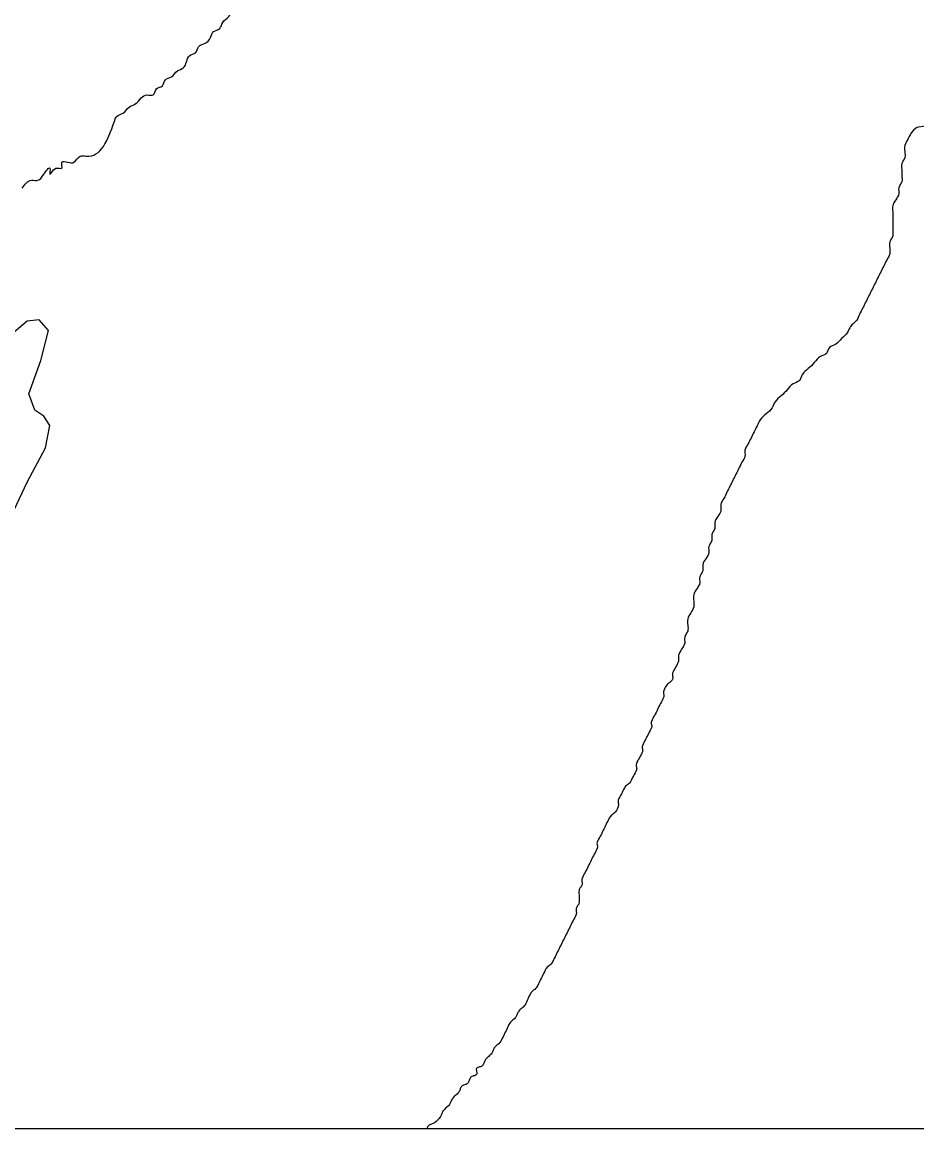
# Model space of a CAD drawing. Extents: x 813775 to 1157140, y 1757555 to 1979907.
# Drawn here: x 1038220 to 1039048, y 1798155 to 1799179 of the extents above; entities that cross this region are included whole.
import ezdxf

# ---------------------------------------------------------------- set-up
doc = ezdxf.new("R2010")
doc.units = 0
doc.layers.add('Level 9', color=7, linetype='Continuous')
doc.layers.add('R_Draft', color=7, linetype='Continuous')

msp = doc.modelspace()

# ---------------------------------------------------------------- linework, layer by layer
at = {"layer": 'Level 9'}
for points in [[(1039312.997218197, 1798562.3781952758), (1039287.8912030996, 1798648.067194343), (1039287.8912030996, 1798687.1398770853), (1039290.6807603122, 1798748.5398070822), (1039304.6285464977, 1798809.93973714), (1039301.8389892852, 1798837.848796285), (1039259.9956307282, 1798860.1760435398), (1039220.9418294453, 1798879.7123849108), (1039204.2044860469, 1798913.2032558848), (1039165.1506847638, 1798955.0668445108), (1039140.0446696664, 1799010.88496274), (1039112.1490972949, 1799052.748551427), (1039078.6744104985, 1799086.23942234), (1039047.9892809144, 1799081.486694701)], [(1038066.3013263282, 1798453.245834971), (1038119.0251270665, 1798518.8311304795), (1038165.0521305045, 1798626.2793805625), (1038225.026710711, 1798753.2636761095), (1038241.7638028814, 1798784.8082260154), (1038245.9480759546, 1798805.7397033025), (1038240.3690452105, 1798814.112294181), (1038232.0004991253, 1798819.6940214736), (1038226.4214684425, 1798835.043771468), (1038237.5795298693, 1798865.743271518), (1038244.5533182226, 1798893.6519079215), (1038236.1847721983, 1798903.4199306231), (1038225.026710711, 1798902.0244987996), (1038206.8948609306, 1798886.6747488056), (1038173.4206765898, 1798839.2300669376), (1038144.1307653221, 1798808.530566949), (1038092.5247312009, 1798755.5041577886), (1038053.4715161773, 1798702.477748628)]]:
    msp.add_lwpolyline(points, dxfattribs=at)
for points in [[(1038305.4054662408, 1799086.3695197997), (1038308.1950167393, 1799091.9513158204), (1038313.7741178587, 1799094.7422137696), (1038319.353218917, 1799100.3240097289), (1038324.9323199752, 1799103.114907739), (1038330.5114210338, 1799108.6967036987), (1038336.090522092, 1799111.4876017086), (1038341.6696231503, 1799111.4876017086), (1038344.4591737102, 1799117.0693976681), (1038350.0382747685, 1799119.8602956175), (1038352.827825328, 1799125.442091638), (1038358.4069263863, 1799128.232989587), (1038363.986027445, 1799133.8147855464), (1038369.5651285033, 1799136.6056835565), (1038372.3546790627, 1799142.1874795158), (1038375.1442296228, 1799147.7692754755), (1038380.723330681, 1799150.5601734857), (1038383.5128811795, 1799156.141969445), (1038389.0919822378, 1799158.932867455), (1038394.6710833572, 1799164.5146634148), (1038397.460633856, 1799170.096459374), (1038403.0397349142, 1799172.8873573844), (1038405.8292854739, 1799178.4691533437), (1038411.4083865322, 1799184.050949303), (1038414.1979370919, 1799189.6327452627), (1038416.9874875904, 1799195.214541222), (1038422.56658871, 1799198.005439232), (1038425.3561392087, 1799203.5872351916), (1038428.1456897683, 1799209.1690311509), (1038430.935240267, 1799214.7508271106), (1038436.5143413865, 1799217.5417251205), (1038439.303891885, 1799223.1235210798), (1038442.0934424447, 1799228.7053170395), (1038447.672543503, 1799234.2871129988), (1038450.4620940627, 1799239.868909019), (1038453.2516445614, 1799245.4507049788), (1038456.0411951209, 1799251.032500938), (1038456.0411951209, 1799256.6142968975), (1038458.8307456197, 1799262.1960928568), (1038461.6202961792, 1799267.777888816), (1038464.4098466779, 1799273.3596848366), (1038464.4098466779, 1799278.941480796), (1038464.4098466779, 1799284.5232767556), (1038467.1993972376, 1799290.1050727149), (1038469.9889477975, 1799295.6868686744), (1038472.7784982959, 1799301.2686646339), (1038475.5680488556, 1799306.8504606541), (1038478.3575993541, 1799312.4322566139), (1038483.9367004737, 1799315.2231545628), (1038486.7262509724, 1799320.804950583), (1038492.3053520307, 1799323.5958485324), (1038495.0949025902, 1799329.1776444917), (1038500.6740036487, 1799331.968542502), (1038503.4635542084, 1799337.5503384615), (1038509.0426552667, 1799340.3412364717), (1038514.6217563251, 1799345.923032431), (1038520.2008573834, 1799348.71393038), (1038522.9904079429, 1799354.2957264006), (1038528.5695090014, 1799357.08662435), (1038534.1486100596, 1799359.87752236), (1038539.727711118, 1799365.4593183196), (1038545.3068122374, 1799368.25021633), (1038550.8859132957, 1799371.0411142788), (1038556.4650143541, 1799373.832012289), (1038559.2545649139, 1799379.4138082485), (1038564.8336659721, 1799379.4138082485), (1038570.4127670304, 1799382.2047061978), (1038573.2023175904, 1799387.786502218), (1038578.7814186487, 1799390.5774001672), (1038584.3605197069, 1799393.3682981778), (1038587.1500702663, 1799398.9500941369), (1038592.7291713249, 1799401.7409921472), (1038595.5187218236, 1799407.3227881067), (1038601.0978228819, 1799410.1136860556), (1038603.8873734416, 1799415.6954820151), (1038609.4664744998, 1799421.2772780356), (1038615.0455755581, 1799426.859073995), (1038620.6246766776, 1799432.4408699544), (1038626.2037777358, 1799435.2317679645), (1038628.9933282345, 1799440.813563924), (1038634.5724293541, 1799443.6044618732), (1038637.3619798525, 1799449.186257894), (1038642.9410809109, 1799451.9771558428), (1038648.5201820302, 1799457.5589518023), (1038651.3097325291, 1799463.1407477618), (1038656.8888335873, 1799465.931645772), (1038659.6783841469, 1799471.5134417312), (1038665.2574852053, 1799474.3043397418), (1038668.047035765, 1799479.886135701), (1038670.8365862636, 1799485.4679316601), (1038676.4156873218, 1799491.0497276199)], [(1038220.3063558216, 1799025.296396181), (1038229.211915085, 1799032.498145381), (1038234.7909458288, 1799032.498145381), (1038240.3699765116, 1799038.0798726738), (1038245.9490072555, 1799043.6615999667), (1038245.9490072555, 1799038.0798726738), (1038251.528037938, 1799043.6615999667), (1038257.1070686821, 1799043.6615999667), (1038257.1070686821, 1799049.2433272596), (1038262.6860994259, 1799049.2433272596), (1038268.2651301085, 1799049.2433272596), (1038273.8441608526, 1799054.8250544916), (1038279.4231915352, 1799054.8250544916), (1038305.4054662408, 1799086.3695197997)], [(1039047.9892809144, 1799081.486694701), (1039042.410166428, 1799075.9048828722), (1039039.6206091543, 1799070.3230710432), (1039036.8310519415, 1799064.7412592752), (1039036.8310519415, 1799059.1594474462), (1039036.8310519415, 1799053.5776356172), (1039034.041494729, 1799047.9958237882), (1039034.041494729, 1799042.4140119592), (1039034.041494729, 1799036.8322001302), (1039034.041494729, 1799031.2503883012), (1039031.251937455, 1799025.6685764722), (1039031.251937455, 1799020.0867647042), (1039028.4623802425, 1799014.5049528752), (1039025.6728230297, 1799008.9231410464), (1039025.6728230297, 1799003.3413292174), (1039025.6728230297, 1798997.7595173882), (1039025.6728230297, 1798992.1777055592), (1039025.6728230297, 1798986.5958937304), (1039025.6728230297, 1798981.0140819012), (1039022.8832657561, 1798975.4322700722), (1039022.8832657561, 1798969.8504583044), (1039022.8832657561, 1798964.2686464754), (1039020.0937085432, 1798958.6868346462), (1039017.3041513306, 1798953.1050228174), (1039014.5145940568, 1798947.5232109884), (1039011.7250368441, 1798941.9413991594), (1039008.9354795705, 1798936.3595873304), (1039006.1459223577, 1798930.7777755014), (1039003.3563651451, 1798925.1959637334), (1039000.5668078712, 1798919.6141519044), (1038997.7772506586, 1798914.0323400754), (1038994.9876934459, 1798908.4505282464), (1038992.1981361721, 1798902.8687164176), (1038986.6190217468, 1798897.2869045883), (1038983.8294644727, 1798891.7050927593), (1038978.2503499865, 1798886.1232809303), (1038972.671235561, 1798880.5414691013), (1038967.0921210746, 1798877.750563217), (1038964.3025638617, 1798872.1687513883), (1038958.7234493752, 1798869.3778455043), (1038953.1443348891, 1798863.7960336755), (1038947.5652204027, 1798858.2142218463), (1038941.9861059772, 1798852.6324100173), (1038939.1965487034, 1798847.0505981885), (1038933.6174342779, 1798844.2596923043), (1038928.0383197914, 1798838.6778804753), (1038922.4592053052, 1798833.0960686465), (1038916.8800908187, 1798827.5142568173), (1038914.0905336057, 1798821.9324449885), (1038908.5114191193, 1798816.3506331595), (1038902.9323046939, 1798810.7688213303), (1038900.1427474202, 1798805.1870095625), (1038897.3531902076, 1798799.6051977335), (1038894.5636329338, 1798794.0233859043), (1038891.7740757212, 1798788.4415740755), (1038888.9845185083, 1798782.8597622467), (1038888.9845185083, 1798777.2779504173), (1038886.1949612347, 1798771.6961385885), (1038883.4054040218, 1798766.1143267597), (1038880.6158468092, 1798760.5325149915), (1038877.8262895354, 1798754.9507031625), (1038875.0367323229, 1798749.3688913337), (1038872.24717511, 1798743.7870795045), (1038869.4576178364, 1798738.2052676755), (1038866.6680606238, 1798732.6234558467), (1038866.6680606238, 1798727.0416440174), (1038863.87850335, 1798721.4598321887), (1038861.0889461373, 1798715.8780203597), (1038861.0889461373, 1798710.2962085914), (1038858.2993889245, 1798704.7143967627), (1038858.2993889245, 1798699.132584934), (1038855.5098316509, 1798693.5507731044), (1038855.5098316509, 1798687.9689612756), (1038852.720274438, 1798682.3871494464), (1038849.9307172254, 1798676.8053376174), (1038849.9307172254, 1798671.2235257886), (1038847.1411599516, 1798665.6417140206), (1038847.1411599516, 1798660.0599021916), (1038844.3516027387, 1798654.4780903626), (1038841.5620455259, 1798648.8962785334), (1038841.5620455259, 1798643.3144667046), (1038841.5620455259, 1798637.7326548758), (1038838.7724882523, 1798632.1508430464), (1038835.9829310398, 1798626.5690312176), (1038835.9829310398, 1798620.9872193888), (1038835.9829310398, 1798615.4054076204), (1038833.1933737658, 1798609.8235957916), (1038833.1933737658, 1798604.2417839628), (1038830.4038165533, 1798598.6599721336), (1038827.6142593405, 1798593.0781603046), (1038827.6142593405, 1798587.4963484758)], [(1038827.6142593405, 1798587.4963484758), (1038824.8247020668, 1798581.9145366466), (1038822.035144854, 1798576.3327248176), (1038821.8012107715, 1798574.9924723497), (1038822.0351448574, 1798573.5418189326), (1038822.2690789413, 1798572.0911655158), (1038822.035144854, 1798570.7509130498), (1038820.8699009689, 1798569.1985809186), (1038819.3449091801, 1798567.9110777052), (1038817.7702566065, 1798566.6480392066), (1038816.4560303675, 1798565.1691012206), (1038813.6664731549, 1798559.5872893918), (1038813.5615430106, 1798558.1940745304), (1038813.781143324, 1798556.7493058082), (1038813.9434085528, 1798555.3280759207), (1038813.6664731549, 1798554.0054775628), (1038810.8769159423, 1798548.4236657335), (1038808.0873586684, 1798542.8418539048), (1038805.2978014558, 1798537.260042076), (1038802.508244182, 1798531.6782302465), (1038802.2743100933, 1798530.337977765), (1038802.508244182, 1798528.887324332), (1038802.7421782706, 1798527.436670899), (1038802.508244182, 1798526.0964184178), (1038799.7186869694, 1798520.51460665), (1038796.9291297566, 1798514.9327948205), (1038794.139572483, 1798509.3509829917), (1038793.9056383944, 1798508.0107305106), (1038794.139572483, 1798506.5600770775), (1038794.3735065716, 1798505.1094236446), (1038794.139572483, 1798503.769171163), (1038791.3500152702, 1798498.1873593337), (1038788.5604580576, 1798492.6055475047), (1038788.32652397, 1798491.2652950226), (1038788.5604580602, 1798489.8146415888), (1038788.7943921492, 1798488.363988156), (1038788.5604580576, 1798487.023735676), (1038785.7709007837, 1798481.4419238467), (1038782.9813435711, 1798475.860112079), (1038781.7788540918, 1798474.3261284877), (1038780.1917863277, 1798473.0692061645), (1038778.604718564, 1798471.8122838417), (1038777.4022290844, 1798470.2783002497), (1038774.6126718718, 1798464.6964884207), (1038771.8231145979, 1798459.114676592), (1038771.5461791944, 1798457.792078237), (1038771.7084444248, 1798456.3708483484), (1038771.9280447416, 1798454.9260796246), (1038771.8231145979, 1798453.5328647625), (1038769.0335573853, 1798447.9510529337), (1038767.6486728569, 1798446.4919513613), (1038766.0818712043, 1798445.2267088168), (1038764.5961340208, 1798443.9281853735), (1038763.4544428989, 1798442.369241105), (1038760.664885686, 1798436.7874292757), (1038757.8753284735, 1798431.2056174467), (1038755.0857711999, 1798425.623805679), (1038752.296213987, 1798420.0419938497), (1038752.0622799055, 1798418.701741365), (1038752.2962139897, 1798417.2510879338), (1038752.5301480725, 1798415.8004345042), (1038752.296213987, 1798414.460182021), (1038749.5066567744, 1798408.878370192), (1038746.7170995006, 1798403.2965583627), (1038743.927542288, 1798397.714746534), (1038741.1379850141, 1798392.132934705), (1038738.3484278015, 1798386.5511228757), (1038738.0560102, 1798385.2246705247), (1038738.1924717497, 1798383.7970173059), (1038738.406911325, 1798382.35096393), (1038738.3484278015, 1798380.9693111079), (1038737.7164187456, 1798379.5584306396), (1038736.7793018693, 1798378.219545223), (1038735.9293586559, 1798376.8600897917), (1038735.5588705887, 1798375.387499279), (1038735.5588705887, 1798369.8056874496), (1038735.5588705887, 1798364.2238756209), (1038735.1883825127, 1798362.751285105), (1038734.3384392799, 1798361.391829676), (1038733.401322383, 1798360.0529442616), (1038732.769313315, 1798358.642063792), (1038732.7108297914, 1798357.2604109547), (1038732.9252693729, 1798355.8143575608), (1038733.0617309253, 1798354.3867043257), (1038732.769313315, 1798353.0602519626), (1038729.9797561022, 1798347.4784401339), (1038727.1901988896, 1798341.896628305), (1038724.400641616, 1798336.3148164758), (1038721.6110844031, 1798330.7330047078), (1038718.8215271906, 1798325.151192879), (1038716.0319699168, 1798319.5693810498), (1038713.2424127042, 1798313.987569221), (1038710.4528554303, 1798308.405757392), (1038709.2503659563, 1798306.8717738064), (1038707.6632982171, 1798305.6148514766), (1038706.0762304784, 1798304.3579291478), (1038704.8737410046, 1798302.8239455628), (1038702.084183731, 1798297.242133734), (1038699.2946265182, 1798291.660321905), (1038696.5050693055, 1798286.0785101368), (1038695.3025798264, 1798284.5445265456), (1038693.7155120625, 1798283.2876042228), (1038692.1284442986, 1798282.0306819), (1038690.9259548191, 1798280.496698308), (1038688.1363976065, 1798274.9148864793), (1038685.3468403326, 1798269.3330746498), (1038684.1924231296, 1798267.7644584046), (1038682.6854758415, 1798266.4498149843), (1038681.1144321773, 1798265.1813484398), (1038679.7677258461, 1798263.751262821), (1038678.9943165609, 1798262.410576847), (1038678.3729472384, 1798260.960356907), (1038677.7515779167, 1798259.5101369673), (1038676.9781686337, 1798258.169450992), (1038675.6314622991, 1798256.7393653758), (1038674.0604186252, 1798255.4708988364), (1038672.5534713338, 1798254.1562554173), (1038671.3990541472, 1798252.587639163), (1038668.6094969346, 1798247.005827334), (1038665.8199397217, 1798241.4240155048), (1038663.0303824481, 1798235.842203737), (1038661.8759652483, 1798234.2735874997), (1038660.3690179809, 1798232.9589440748), (1038658.797974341, 1798231.6904775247), (1038657.4512680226, 1798230.260391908), (1038656.6778587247, 1798228.9197059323), (1038656.0564893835, 1798227.4694859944), (1038655.4351200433, 1798226.0192660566), (1038654.6617107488, 1798224.6785800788), (1038653.3758157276, 1798223.1996732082), (1038651.9061242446, 1798221.849837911), (1038650.419447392, 1798220.518920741), (1038649.0825962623, 1798219.09676825), (1038648.2704193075, 1798217.7840234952), (1038647.6381574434, 1798216.3205392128), (1038647.0307256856, 1798214.8497164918), (1038646.2930390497, 1798213.5149564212), (1038645.1151109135, 1798212.596524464), (1038643.5412324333, 1798212.051803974), (1038641.9484786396, 1798211.5409332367), (1038640.7139245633, 1798210.724050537), (1038640.4019521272, 1798209.4884436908), (1038640.7139245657, 1798207.9331446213), (1038641.0258970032, 1798206.377845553), (1038640.7139245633, 1798205.142238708), (1038639.4935269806, 1798204.2999686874), (1038637.9243673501, 1798203.7467857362), (1038636.3552077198, 1798203.1936027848), (1038635.1348101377, 1798202.351332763), (1038634.3719773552, 1798201.0659660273), (1038633.7981585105, 1798199.5420272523), (1038633.1952761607, 1798198.0272882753), (1038632.3452528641, 1798196.7695209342), (1038631.0639420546, 1798195.967829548), (1038629.5094806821, 1798195.4454891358), (1038627.9781267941, 1798194.8874381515), (1038626.7661384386, 1798193.9786150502), (1038625.9725840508, 1798192.660366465), (1038625.3713598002, 1798191.1877091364), (1038624.7701355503, 1798189.7150518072), (1038623.9765811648, 1798188.396803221), (1038622.6397300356, 1798186.974650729), (1038621.1530531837, 1798185.6437335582), (1038619.6833617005, 1798184.2938982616), (1038618.3974666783, 1798182.814991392), (1038617.6240573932, 1798181.4743054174), (1038617.0026880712, 1798180.024085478), (1038616.3813187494, 1798178.5738655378), (1038615.6079094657, 1798177.2331795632), (1038614.3092754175, 1798175.7684612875), (1038612.8183522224, 1798174.4422736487), (1038611.3274290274, 1798173.1160860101), (1038610.0287949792, 1798171.6513677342), (1038609.2615456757, 1798170.3151314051), (1038608.65044298, 1798168.8723275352), (1038608.0311269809, 1798167.4235908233), (1038607.2392377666, 1798166.069555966), (1038601.6601232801, 1798160.4877441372), (1038600.330708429, 1798159.6773813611), (1038598.8600095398, 1798159.0776122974), (1038597.3945889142, 1798158.485182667), (1038596.0810088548, 1798157.696838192), (1038594.5607366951, 1798154.7748042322)]]:
    msp.add_spline(points, degree=3, dxfattribs=at)
at = {"layer": 'R_Draft'}
msp.add_lwpolyline([(912532.0368236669, 1880709.1032680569), (1062535.3952187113, 1880709.1032680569), (1062535.3952187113, 1798154.8075221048), (912532.0368236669, 1798154.8075221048)], close=True, dxfattribs=at)

doc.saveas('drawing.dxf')
